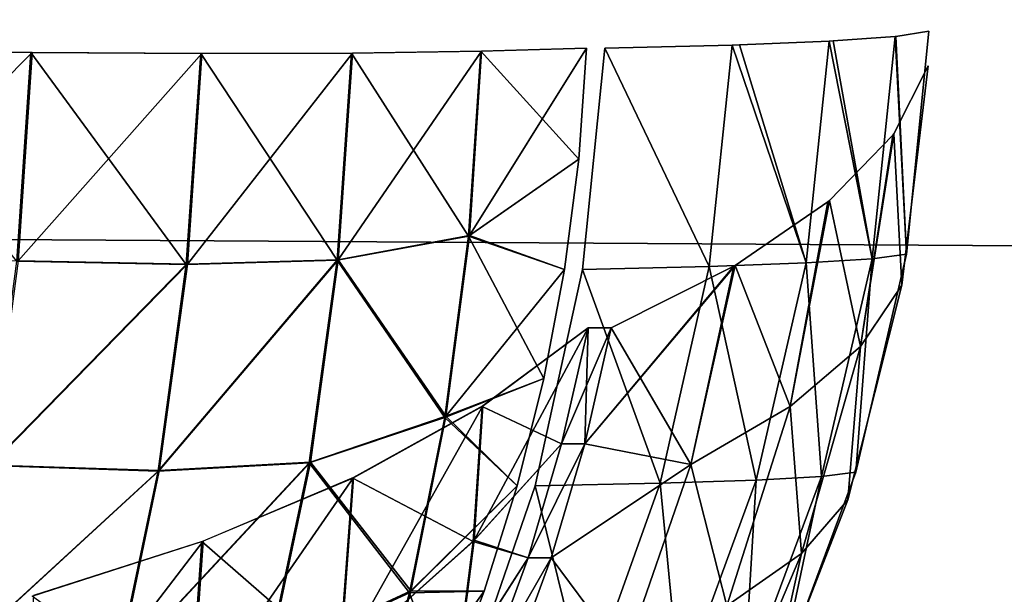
# Model space of a CAD drawing. Header units: millimetres. Extents: x -125 to 125, y -4 to 54.
# Tile 167 of 612: x -73.226 to -72.102, y -0.716 to -0.06. Entities that reach past the tile are written whole.
import ezdxf

# ---------------------------------------------------------------- set-up
doc = ezdxf.new("R2010")
doc.units = ezdxf.units.MM
doc.header["$LTSCALE"] = 65.185185
for name, color, linetype in [('10', 7, 'CONTINUOUS'), ('119', 7, 'CONTINUOUS'), ('120', 7, 'CONTINUOUS'), ('121', 7, 'CONTINUOUS'), ('127', 7, 'CONTINUOUS'), ('128', 7, 'CONTINUOUS'), ('59', 7, 'CONTINUOUS'), ('60', 7, 'CONTINUOUS'), ('61', 7, 'CONTINUOUS'), ('67', 7, 'CONTINUOUS'), ('68', 7, 'CONTINUOUS'), ('8', 7, 'CONTINUOUS')]:
    doc.layers.add(name, color=color, linetype=linetype)

msp = doc.modelspace()

# ---------------------------------------------------------------- linework, layer by layer
at = {"layer": '10', "color": 7, "linetype": 'Continuous'}
for points in [[(123.901, 0, -124.9), (-123.8345, -1.5218, -124.8336), (-123.901, 0, -124.9), (123.901, 0, -124.9)], [(123.8345, -1.5218, -124.8336), (-123.8345, -1.5218, -124.8336), (123.901, 0, -124.9), (123.8345, -1.5218, -124.8336)]]:
    msp.add_3dface(points, dxfattribs=at)
at = {"layer": '119', "color": 7, "linetype": 'Continuous'}
for points in [[(-72.6075, -0.5442, 107.5388), (-72.5773, -0.4119, 107.5263), (-72.5811, -0.5442, 107.6027), (-72.6075, -0.5442, 107.5388)], [(-72.5811, -0.5442, 107.6027), (-72.5773, -0.4119, 107.5263), (-72.5509, -0.4119, 107.5902), (-72.5811, -0.5442, 107.6027)], [(-72.6459, -0.674, 107.5547), (-72.6075, -0.5442, 107.5388), (-72.5811, -0.5442, 107.6027), (-72.6459, -0.674, 107.5547)], [(-72.6194, -0.674, 107.6186), (-72.6459, -0.674, 107.5547), (-72.5811, -0.5442, 107.6027), (-72.6194, -0.674, 107.6186)], [(-72.6923, -0.8007, 107.5739), (-72.6459, -0.674, 107.5547), (-72.6194, -0.674, 107.6186), (-72.6923, -0.8007, 107.5739)], [(-72.6659, -0.8007, 107.6378), (-72.6923, -0.8007, 107.5739), (-72.6194, -0.674, 107.6186), (-72.6659, -0.8007, 107.6378)]]:
    msp.add_3dface(points, dxfattribs=at)
at = {"layer": '120', "color": 7, "linetype": 'Continuous'}
for points in [[(-72.2194, -0.3632, 109.0416), (-72.2283, -0.1903, 108.6686), (-72.1893, -0.1128, 109.0402), (-72.2194, -0.3632, 109.0416)], [(-72.2283, -0.1903, 108.6686), (-72.2663, -0.433, 108.6736), (-72.2294, -0.1918, 108.6614), (-72.2283, -0.1903, 108.6686)], [(-72.2663, -0.433, 108.6736), (-72.2283, -0.1903, 108.6686), (-72.2194, -0.3632, 109.0416), (-72.2663, -0.433, 108.6736)], [(-72.2663, -0.433, 108.6736), (-72.3018, -0.2665, 108.3005), (-72.2294, -0.1918, 108.6614), (-72.2663, -0.433, 108.6736)], [(-72.3468, -0.5014, 108.3104), (-72.4096, -0.3406, 107.9399), (-72.3037, -0.2681, 108.2929), (-72.3468, -0.5014, 108.3104)], [(-72.3018, -0.2665, 108.3005), (-72.3468, -0.5014, 108.3104), (-72.3037, -0.2681, 108.2929), (-72.3018, -0.2665, 108.3005)], [(-72.3468, -0.5014, 108.3104), (-72.3018, -0.2665, 108.3005), (-72.2663, -0.433, 108.6736), (-72.3468, -0.5014, 108.3104)], [(-72.4602, -0.5676, 107.9558), (-72.5509, -0.4119, 107.5902), (-72.4109, -0.3413, 107.9364), (-72.4602, -0.5676, 107.9558)], [(-72.4096, -0.3406, 107.9399), (-72.4602, -0.5676, 107.9558), (-72.4109, -0.3413, 107.9364), (-72.4096, -0.3406, 107.9399)], [(-72.4602, -0.5676, 107.9558), (-72.4096, -0.3406, 107.9399), (-72.3468, -0.5014, 108.3104), (-72.4602, -0.5676, 107.9558)], [(-72.2807, -0.6079, 109.0444), (-72.2663, -0.433, 108.6736), (-72.2194, -0.3632, 109.0416), (-72.2807, -0.6079, 109.0444)], [(-72.5811, -0.5442, 107.6027), (-72.5509, -0.4119, 107.5902), (-72.4602, -0.5676, 107.9558), (-72.5811, -0.5442, 107.6027)], [(-72.3336, -0.6692, 108.6825), (-72.3468, -0.5014, 108.3104), (-72.2663, -0.433, 108.6736), (-72.3336, -0.6692, 108.6825)], [(-72.3336, -0.6692, 108.6825), (-72.2663, -0.433, 108.6736), (-72.2807, -0.6079, 109.0444), (-72.3336, -0.6692, 108.6825)], [(-72.4188, -0.7291, 108.3263), (-72.4602, -0.5676, 107.9558), (-72.3468, -0.5014, 108.3104), (-72.4188, -0.7291, 108.3263)], [(-72.4188, -0.7291, 108.3263), (-72.3468, -0.5014, 108.3104), (-72.3336, -0.6692, 108.6825), (-72.4188, -0.7291, 108.3263)], [(-72.6194, -0.674, 107.6186), (-72.5811, -0.5442, 107.6027), (-72.4602, -0.5676, 107.9558), (-72.6194, -0.674, 107.6186)], [(-72.5357, -0.7869, 107.9794), (-72.6194, -0.674, 107.6186), (-72.4602, -0.5676, 107.9558), (-72.5357, -0.7869, 107.9794)], [(-72.5357, -0.7869, 107.9794), (-72.4602, -0.5676, 107.9558), (-72.4188, -0.7291, 108.3263), (-72.5357, -0.7869, 107.9794)], [(-72.3722, -0.8429, 109.0487), (-72.3336, -0.6692, 108.6825), (-72.2807, -0.6079, 109.0444), (-72.3722, -0.8429, 109.0487)], [(-72.6659, -0.8007, 107.6378), (-72.6194, -0.674, 107.6186), (-72.5357, -0.7869, 107.9794), (-72.6659, -0.8007, 107.6378)], [(-72.4291, -0.8953, 108.6951), (-72.3336, -0.6692, 108.6825), (-72.3722, -0.8429, 109.0487), (-72.4291, -0.8953, 108.6951)], [(-72.4291, -0.8953, 108.6951), (-72.4188, -0.7291, 108.3263), (-72.3336, -0.6692, 108.6825), (-72.4291, -0.8953, 108.6951)]]:
    msp.add_3dface(points, dxfattribs=at)
at = {"layer": '121', "color": 7, "linetype": 'Continuous'}
for points in [[(-72.2139, -0.3276, 109.288), (-72.1883, -0.0734, 109.2893), (-72.2262, -0.0793, 109.6657), (-72.2139, -0.3276, 109.288)], [(-72.439, -0.3418, 110.4057), (-72.413, -0.0891, 110.4145), (-72.5584, -0.0927, 110.7691), (-72.439, -0.3418, 110.4057)], [(-72.439, -0.3418, 110.4057), (-72.3284, -0.3377, 110.0408), (-72.413, -0.0891, 110.4145), (-72.439, -0.3418, 110.4057)], [(-72.3284, -0.3377, 110.0408), (-72.4046, -0.0888, 110.3905), (-72.413, -0.0891, 110.4145), (-72.3284, -0.3377, 110.0408)], [(-72.3284, -0.3377, 110.0408), (-72.3022, -0.0846, 110.0473), (-72.4046, -0.0888, 110.3905), (-72.3284, -0.3377, 110.0408)], [(-72.3284, -0.3377, 110.0408), (-72.2531, -0.333, 109.667), (-72.3022, -0.0846, 110.0473), (-72.3284, -0.3377, 110.0408)], [(-72.2531, -0.333, 109.667), (-72.2976, -0.0844, 110.0288), (-72.3022, -0.0846, 110.0473), (-72.2531, -0.333, 109.667)], [(-72.2531, -0.333, 109.667), (-72.227, -0.0793, 109.6709), (-72.2976, -0.0844, 110.0288), (-72.2531, -0.333, 109.667)], [(-72.2531, -0.333, 109.667), (-72.2139, -0.3276, 109.288), (-72.227, -0.0793, 109.6709), (-72.2531, -0.333, 109.667)], [(-72.227, -0.0793, 109.6709), (-72.2139, -0.3276, 109.288), (-72.2262, -0.0793, 109.6657), (-72.227, -0.0793, 109.6709)], [(-72.439, -0.3418, 110.4057), (-72.5584, -0.0927, 110.7691), (-72.5836, -0.3451, 110.7573), (-72.439, -0.3418, 110.4057)], [(-72.3108, -0.5812, 109.6583), (-72.2531, -0.333, 109.667), (-72.3284, -0.3377, 110.0408), (-72.3108, -0.5812, 109.6583)], [(-72.3108, -0.5812, 109.6583), (-72.2717, -0.5765, 109.2849), (-72.2531, -0.333, 109.667), (-72.3108, -0.5812, 109.6583)], [(-72.2717, -0.5765, 109.2849), (-72.2139, -0.3276, 109.288), (-72.2531, -0.333, 109.667), (-72.2717, -0.5765, 109.2849)], [(-72.6376, -0.5919, 110.7321), (-72.4949, -0.589, 110.3859), (-72.5836, -0.3451, 110.7573), (-72.6376, -0.5919, 110.7321)], [(-72.4949, -0.589, 110.3859), (-72.439, -0.3418, 110.4057), (-72.5836, -0.3451, 110.7573), (-72.4949, -0.589, 110.3859)], [(-72.4949, -0.589, 110.3859), (-72.3855, -0.5854, 110.0266), (-72.439, -0.3418, 110.4057), (-72.4949, -0.589, 110.3859)], [(-72.3855, -0.5854, 110.0266), (-72.3284, -0.3377, 110.0408), (-72.439, -0.3418, 110.4057), (-72.3855, -0.5854, 110.0266)], [(-72.3855, -0.5854, 110.0266), (-72.3108, -0.5812, 109.6583), (-72.3284, -0.3377, 110.0408), (-72.3855, -0.5854, 110.0266)], [(-72.3994, -0.82, 109.6451), (-72.3607, -0.8159, 109.2803), (-72.3108, -0.5812, 109.6583), (-72.3994, -0.82, 109.6451)], [(-72.3994, -0.82, 109.6451), (-72.3108, -0.5812, 109.6583), (-72.3855, -0.5854, 110.0266), (-72.3994, -0.82, 109.6451)], [(-72.3607, -0.8159, 109.2803), (-72.2717, -0.5765, 109.2849), (-72.3108, -0.5812, 109.6583), (-72.3607, -0.8159, 109.2803)], [(-72.7195, -0.8292, 110.6939), (-72.5799, -0.8267, 110.3558), (-72.6376, -0.5919, 110.7321), (-72.7195, -0.8292, 110.6939)], [(-72.5799, -0.8267, 110.3558), (-72.4949, -0.589, 110.3859), (-72.6376, -0.5919, 110.7321), (-72.5799, -0.8267, 110.3558)], [(-72.5799, -0.8267, 110.3558), (-72.4727, -0.8236, 110.0048), (-72.4949, -0.589, 110.3859), (-72.5799, -0.8267, 110.3558)], [(-72.4727, -0.8236, 110.0048), (-72.3855, -0.5854, 110.0266), (-72.4949, -0.589, 110.3859), (-72.4727, -0.8236, 110.0048)], [(-72.4727, -0.8236, 110.0048), (-72.3994, -0.82, 109.6451), (-72.3855, -0.5854, 110.0266), (-72.4727, -0.8236, 110.0048)]]:
    msp.add_3dface(points, dxfattribs=at)
at = {"layer": '127', "color": 7, "linetype": 'Continuous'}
for points in [[(-73.2118, -0.0975, 111.5822), (-73.4242, -0.0948, 111.7177), (-73.4397, -0.3274, 111.698), (-73.2118, -0.0975, 111.5822)], [(-73.2278, -0.3353, 111.5617), (-73.2118, -0.0975, 111.5822), (-73.4397, -0.3274, 111.698), (-73.2278, -0.3353, 111.5617)], [(-73.0181, -0.0986, 111.4211), (-73.2118, -0.0975, 111.5822), (-73.2278, -0.3353, 111.5617), (-73.0181, -0.0986, 111.4211)], [(-73.0345, -0.3391, 111.4001), (-73.0181, -0.0986, 111.4211), (-73.2278, -0.3353, 111.5617), (-73.0345, -0.3391, 111.4001)], [(-72.8624, -0.3341, 111.2162), (-72.8462, -0.0982, 111.2369), (-73.0345, -0.3391, 111.4001), (-72.8624, -0.3341, 111.2162)], [(-72.8462, -0.0982, 111.2369), (-73.0181, -0.0986, 111.4211), (-73.0345, -0.3391, 111.4001), (-72.8462, -0.0982, 111.2369)], [(-72.7128, -0.3064, 111.0149), (-72.6988, -0.0962, 111.0327), (-72.8624, -0.3341, 111.2162), (-72.7128, -0.3064, 111.0149)], [(-72.6988, -0.0962, 111.0327), (-72.8462, -0.0982, 111.2369), (-72.8624, -0.3341, 111.2162), (-72.6988, -0.0962, 111.0327)], [(-72.588, -0.2193, 110.8092), (-72.579, -0.0927, 110.8133), (-72.7128, -0.3064, 111.0149), (-72.588, -0.2193, 110.8092)], [(-72.7128, -0.3064, 111.0149), (-72.579, -0.0927, 110.8133), (-72.6988, -0.0962, 111.0327), (-72.7128, -0.3064, 111.0149)], [(-72.6043, -0.3451, 110.8016), (-72.588, -0.2193, 110.8092), (-72.7128, -0.3064, 111.0149), (-72.6043, -0.3451, 110.8016)], [(-72.7398, -0.5125, 110.9765), (-72.7128, -0.3064, 111.0149), (-72.8624, -0.3341, 111.2162), (-72.7398, -0.5125, 110.9765)], [(-72.7398, -0.5125, 110.9765), (-72.6043, -0.3451, 110.8016), (-72.7128, -0.3064, 111.0149), (-72.7398, -0.5125, 110.9765)], [(-73.259, -0.5683, 111.5175), (-73.0345, -0.3391, 111.4001), (-73.2278, -0.3353, 111.5617), (-73.259, -0.5683, 111.5175)], [(-72.8943, -0.5649, 111.1708), (-72.8624, -0.3341, 111.2162), (-73.0667, -0.5745, 111.3543), (-72.8943, -0.5649, 111.1708)], [(-73.0667, -0.5745, 111.3543), (-72.8624, -0.3341, 111.2162), (-73.0345, -0.3391, 111.4001), (-73.0667, -0.5745, 111.3543)], [(-72.8943, -0.5649, 111.1708), (-72.7398, -0.5125, 110.9765), (-72.8624, -0.3341, 111.2162), (-72.8943, -0.5649, 111.1708)], [(-73.0667, -0.5745, 111.3543), (-73.0345, -0.3391, 111.4001), (-73.259, -0.5683, 111.5175), (-73.0667, -0.5745, 111.3543)], [(-72.6277, -0.4694, 110.7906), (-72.6043, -0.3451, 110.8016), (-72.7398, -0.5125, 110.9765), (-72.6277, -0.4694, 110.7906)], [(-72.6583, -0.5919, 110.7764), (-72.6277, -0.4694, 110.7906), (-72.7398, -0.5125, 110.9765), (-72.6583, -0.5919, 110.7764)], [(-72.7796, -0.7118, 110.9181), (-72.7398, -0.5125, 110.9765), (-72.8943, -0.5649, 111.1708), (-72.7796, -0.7118, 110.9181)], [(-72.7796, -0.7118, 110.9181), (-72.6583, -0.5919, 110.7764), (-72.7398, -0.5125, 110.9765), (-72.7796, -0.7118, 110.9181)], [(-73.3049, -0.7932, 111.45), (-73.0667, -0.5745, 111.3543), (-73.259, -0.5683, 111.5175), (-73.3049, -0.7932, 111.45)], [(-72.9413, -0.7871, 111.1014), (-72.8943, -0.5649, 111.1708), (-73.1141, -0.8012, 111.2844), (-72.9413, -0.7871, 111.1014)], [(-73.1141, -0.8012, 111.2844), (-72.8943, -0.5649, 111.1708), (-73.0667, -0.5745, 111.3543), (-73.1141, -0.8012, 111.2844)], [(-72.9413, -0.7871, 111.1014), (-72.7796, -0.7118, 110.9181), (-72.8943, -0.5649, 111.1708), (-72.9413, -0.7871, 111.1014)], [(-73.1141, -0.8012, 111.2844), (-73.0667, -0.5745, 111.3543), (-73.3049, -0.7932, 111.45), (-73.1141, -0.8012, 111.2844)], [(-72.6958, -0.712, 110.7589), (-72.6583, -0.5919, 110.7764), (-72.7796, -0.7118, 110.9181), (-72.6958, -0.712, 110.7589)], [(-72.8315, -0.9014, 110.8405), (-72.7796, -0.7118, 110.9181), (-72.9413, -0.7871, 111.1014), (-72.8315, -0.9014, 110.8405)], [(-72.8315, -0.9014, 110.8405), (-72.6958, -0.712, 110.7589), (-72.7796, -0.7118, 110.9181), (-72.8315, -0.9014, 110.8405)], [(-72.7402, -0.8292, 110.7382), (-72.6958, -0.712, 110.7589), (-72.8315, -0.9014, 110.8405), (-72.7402, -0.8292, 110.7382)]]:
    msp.add_3dface(points, dxfattribs=at)
at = {"layer": '128', "color": 7, "linetype": 'Continuous'}
for points in [[(-72.5773, -0.4119, 107.5263), (-72.6075, -0.5442, 107.5388), (-72.6983, -0.5014, 107.3253), (-72.5773, -0.4119, 107.5263)], [(-72.846, -0.5831, 107.139), (-72.6983, -0.5014, 107.3253), (-72.7083, -0.6555, 107.4049), (-72.846, -0.5831, 107.139)], [(-72.6983, -0.5014, 107.3253), (-72.6075, -0.5442, 107.5388), (-72.7083, -0.6555, 107.4049), (-72.6983, -0.5014, 107.3253)], [(-72.6075, -0.5442, 107.5388), (-72.6459, -0.674, 107.5547), (-72.7083, -0.6555, 107.4049), (-72.6075, -0.5442, 107.5388)], [(-73.0181, -0.6556, 106.9707), (-72.846, -0.5831, 107.139), (-72.8614, -0.792, 107.2502), (-73.0181, -0.6556, 106.9707)], [(-72.8614, -0.792, 107.2502), (-72.846, -0.5831, 107.139), (-72.7083, -0.6555, 107.4049), (-72.8614, -0.792, 107.2502)], [(-73.2117, -0.7177, 106.8229), (-73.0181, -0.6556, 106.9707), (-73.0318, -0.8515, 107.0737), (-73.2117, -0.7177, 106.8229)], [(-73.0318, -0.8515, 107.0737), (-73.0181, -0.6556, 106.9707), (-72.8614, -0.792, 107.2502), (-73.0318, -0.8515, 107.0737)], [(-72.727, -0.8019, 107.4964), (-72.8614, -0.792, 107.2502), (-72.7083, -0.6555, 107.4049), (-72.727, -0.8019, 107.4964)], [(-72.6459, -0.674, 107.5547), (-72.727, -0.8019, 107.4964), (-72.7083, -0.6555, 107.4049), (-72.6459, -0.674, 107.5547)], [(-72.6459, -0.674, 107.5547), (-72.6923, -0.8007, 107.5739), (-72.727, -0.8019, 107.4964), (-72.6459, -0.674, 107.5547)]]:
    msp.add_3dface(points, dxfattribs=at)
at = {"layer": '59', "color": 7, "linetype": 'Continuous'}
for points in [[(-72.5509, -0.4119, -107.5902), (-72.5773, -0.4119, -107.5263), (-72.6075, -0.5442, -107.5388), (-72.5509, -0.4119, -107.5902)], [(-72.5811, -0.5442, -107.6027), (-72.5509, -0.4119, -107.5902), (-72.6075, -0.5442, -107.5388), (-72.5811, -0.5442, -107.6027)], [(-72.6194, -0.674, -107.6186), (-72.5811, -0.5442, -107.6027), (-72.6459, -0.674, -107.5547), (-72.6194, -0.674, -107.6186)], [(-72.6459, -0.674, -107.5547), (-72.5811, -0.5442, -107.6027), (-72.6075, -0.5442, -107.5388), (-72.6459, -0.674, -107.5547)], [(-72.6659, -0.8007, -107.6378), (-72.6194, -0.674, -107.6186), (-72.6923, -0.8007, -107.5739), (-72.6659, -0.8007, -107.6378)], [(-72.6923, -0.8007, -107.5739), (-72.6194, -0.674, -107.6186), (-72.6459, -0.674, -107.5547), (-72.6923, -0.8007, -107.5739)]]:
    msp.add_3dface(points, dxfattribs=at)
at = {"layer": '60', "color": 7, "linetype": 'Continuous'}
for points in [[(-72.1893, -0.1128, -109.0402), (-72.2283, -0.1903, -108.6686), (-72.2194, -0.3632, -109.0416), (-72.1893, -0.1128, -109.0402)], [(-72.2283, -0.1903, -108.6686), (-72.2294, -0.1918, -108.6614), (-72.2663, -0.433, -108.6736), (-72.2283, -0.1903, -108.6686)], [(-72.2283, -0.1903, -108.6686), (-72.2663, -0.433, -108.6736), (-72.2194, -0.3632, -109.0416), (-72.2283, -0.1903, -108.6686)], [(-72.2294, -0.1918, -108.6614), (-72.3018, -0.2665, -108.3005), (-72.2663, -0.433, -108.6736), (-72.2294, -0.1918, -108.6614)], [(-72.3037, -0.2681, -108.2929), (-72.4096, -0.3406, -107.9399), (-72.3468, -0.5014, -108.3104), (-72.3037, -0.2681, -108.2929)], [(-72.3018, -0.2665, -108.3005), (-72.3037, -0.2681, -108.2929), (-72.3468, -0.5014, -108.3104), (-72.3018, -0.2665, -108.3005)], [(-72.3018, -0.2665, -108.3005), (-72.3468, -0.5014, -108.3104), (-72.2663, -0.433, -108.6736), (-72.3018, -0.2665, -108.3005)], [(-72.4096, -0.3406, -107.9399), (-72.5811, -0.5442, -107.6027), (-72.4602, -0.5676, -107.9558), (-72.4096, -0.3406, -107.9399)], [(-72.4109, -0.3413, -107.9364), (-72.5811, -0.5442, -107.6027), (-72.4096, -0.3406, -107.9399), (-72.4109, -0.3413, -107.9364)], [(-72.5509, -0.4119, -107.5902), (-72.5811, -0.5442, -107.6027), (-72.4109, -0.3413, -107.9364), (-72.5509, -0.4119, -107.5902)], [(-72.4096, -0.3406, -107.9399), (-72.4602, -0.5676, -107.9558), (-72.3468, -0.5014, -108.3104), (-72.4096, -0.3406, -107.9399)], [(-72.2194, -0.3632, -109.0416), (-72.2663, -0.433, -108.6736), (-72.2807, -0.6079, -109.0444), (-72.2194, -0.3632, -109.0416)], [(-72.2663, -0.433, -108.6736), (-72.3468, -0.5014, -108.3104), (-72.3336, -0.6692, -108.6825), (-72.2663, -0.433, -108.6736)], [(-72.2663, -0.433, -108.6736), (-72.3336, -0.6692, -108.6825), (-72.2807, -0.6079, -109.0444), (-72.2663, -0.433, -108.6736)], [(-72.3468, -0.5014, -108.3104), (-72.4602, -0.5676, -107.9558), (-72.4188, -0.7291, -108.3263), (-72.3468, -0.5014, -108.3104)], [(-72.3468, -0.5014, -108.3104), (-72.4188, -0.7291, -108.3263), (-72.3336, -0.6692, -108.6825), (-72.3468, -0.5014, -108.3104)], [(-72.5811, -0.5442, -107.6027), (-72.6194, -0.674, -107.6186), (-72.4602, -0.5676, -107.9558), (-72.5811, -0.5442, -107.6027)], [(-72.4602, -0.5676, -107.9558), (-72.6194, -0.674, -107.6186), (-72.5357, -0.7869, -107.9794), (-72.4602, -0.5676, -107.9558)], [(-72.4602, -0.5676, -107.9558), (-72.5357, -0.7869, -107.9794), (-72.4188, -0.7291, -108.3263), (-72.4602, -0.5676, -107.9558)], [(-72.2807, -0.6079, -109.0444), (-72.3336, -0.6692, -108.6825), (-72.3722, -0.8429, -109.0487), (-72.2807, -0.6079, -109.0444)], [(-72.6194, -0.674, -107.6186), (-72.6659, -0.8007, -107.6378), (-72.5357, -0.7869, -107.9794), (-72.6194, -0.674, -107.6186)], [(-72.3336, -0.6692, -108.6825), (-72.4188, -0.7291, -108.3263), (-72.4291, -0.8953, -108.6951), (-72.3336, -0.6692, -108.6825)], [(-72.3336, -0.6692, -108.6825), (-72.4291, -0.8953, -108.6951), (-72.3722, -0.8429, -109.0487), (-72.3336, -0.6692, -108.6825)]]:
    msp.add_3dface(points, dxfattribs=at)
at = {"layer": '61', "color": 7, "linetype": 'Continuous'}
for points in [[(-72.2262, -0.0793, -109.6657), (-72.1883, -0.0734, -109.2893), (-72.2139, -0.3276, -109.288), (-72.2262, -0.0793, -109.6657)], [(-72.413, -0.0891, -110.4145), (-72.439, -0.3418, -110.4057), (-72.5584, -0.0927, -110.7691), (-72.413, -0.0891, -110.4145)], [(-72.413, -0.0891, -110.4145), (-72.3284, -0.3377, -110.0408), (-72.439, -0.3418, -110.4057), (-72.413, -0.0891, -110.4145)], [(-72.4046, -0.0888, -110.3905), (-72.3284, -0.3377, -110.0408), (-72.413, -0.0891, -110.4145), (-72.4046, -0.0888, -110.3905)], [(-72.3022, -0.0846, -110.0473), (-72.3284, -0.3377, -110.0408), (-72.4046, -0.0888, -110.3905), (-72.3022, -0.0846, -110.0473)], [(-72.3022, -0.0846, -110.0473), (-72.2531, -0.333, -109.667), (-72.3284, -0.3377, -110.0408), (-72.3022, -0.0846, -110.0473)], [(-72.2976, -0.0844, -110.0288), (-72.2531, -0.333, -109.667), (-72.3022, -0.0846, -110.0473), (-72.2976, -0.0844, -110.0288)], [(-72.227, -0.0793, -109.6709), (-72.2531, -0.333, -109.667), (-72.2976, -0.0844, -110.0288), (-72.227, -0.0793, -109.6709)], [(-72.2531, -0.333, -109.667), (-72.227, -0.0793, -109.6709), (-72.2139, -0.3276, -109.288), (-72.2531, -0.333, -109.667)], [(-72.227, -0.0793, -109.6709), (-72.2262, -0.0793, -109.6657), (-72.2139, -0.3276, -109.288), (-72.227, -0.0793, -109.6709)], [(-72.5584, -0.0927, -110.7691), (-72.439, -0.3418, -110.4057), (-72.5836, -0.3451, -110.7573), (-72.5584, -0.0927, -110.7691)], [(-72.2531, -0.333, -109.667), (-72.3108, -0.5812, -109.6583), (-72.3284, -0.3377, -110.0408), (-72.2531, -0.333, -109.667)], [(-72.3108, -0.5812, -109.6583), (-72.2531, -0.333, -109.667), (-72.2717, -0.5765, -109.2849), (-72.3108, -0.5812, -109.6583)], [(-72.2717, -0.5765, -109.2849), (-72.2531, -0.333, -109.667), (-72.2139, -0.3276, -109.288), (-72.2717, -0.5765, -109.2849)], [(-72.5836, -0.3451, -110.7573), (-72.4949, -0.589, -110.3859), (-72.6376, -0.5919, -110.7321), (-72.5836, -0.3451, -110.7573)], [(-72.439, -0.3418, -110.4057), (-72.4949, -0.589, -110.3859), (-72.5836, -0.3451, -110.7573), (-72.439, -0.3418, -110.4057)], [(-72.439, -0.3418, -110.4057), (-72.3855, -0.5854, -110.0266), (-72.4949, -0.589, -110.3859), (-72.439, -0.3418, -110.4057)], [(-72.3284, -0.3377, -110.0408), (-72.3855, -0.5854, -110.0266), (-72.439, -0.3418, -110.4057), (-72.3284, -0.3377, -110.0408)], [(-72.3284, -0.3377, -110.0408), (-72.3108, -0.5812, -109.6583), (-72.3855, -0.5854, -110.0266), (-72.3284, -0.3377, -110.0408)], [(-72.3994, -0.82, -109.6451), (-72.3108, -0.5812, -109.6583), (-72.3607, -0.8159, -109.2803), (-72.3994, -0.82, -109.6451)], [(-72.3108, -0.5812, -109.6583), (-72.3994, -0.82, -109.6451), (-72.3855, -0.5854, -110.0266), (-72.3108, -0.5812, -109.6583)], [(-72.3607, -0.8159, -109.2803), (-72.3108, -0.5812, -109.6583), (-72.2717, -0.5765, -109.2849), (-72.3607, -0.8159, -109.2803)], [(-72.6376, -0.5919, -110.7321), (-72.5799, -0.8267, -110.3558), (-72.7195, -0.8292, -110.6939), (-72.6376, -0.5919, -110.7321)], [(-72.4949, -0.589, -110.3859), (-72.5799, -0.8267, -110.3558), (-72.6376, -0.5919, -110.7321), (-72.4949, -0.589, -110.3859)], [(-72.4949, -0.589, -110.3859), (-72.4727, -0.8236, -110.0048), (-72.5799, -0.8267, -110.3558), (-72.4949, -0.589, -110.3859)], [(-72.3855, -0.5854, -110.0266), (-72.4727, -0.8236, -110.0048), (-72.4949, -0.589, -110.3859), (-72.3855, -0.5854, -110.0266)], [(-72.3855, -0.5854, -110.0266), (-72.3994, -0.82, -109.6451), (-72.4727, -0.8236, -110.0048), (-72.3855, -0.5854, -110.0266)]]:
    msp.add_3dface(points, dxfattribs=at)
at = {"layer": '67', "color": 7, "linetype": 'Continuous'}
for points in [[(-73.2132, -0.0975, -111.5832), (-73.2293, -0.3355, -111.5628), (-73.4257, -0.0948, -111.7185), (-73.2132, -0.0975, -111.5832)], [(-73.2132, -0.0975, -111.5832), (-73.0359, -0.3394, -111.4013), (-73.2293, -0.3355, -111.5628), (-73.2132, -0.0975, -111.5832)], [(-73.0194, -0.0986, -111.4223), (-73.0359, -0.3394, -111.4013), (-73.2132, -0.0975, -111.5832), (-73.0194, -0.0986, -111.4223)], [(-73.0194, -0.0986, -111.4223), (-72.8636, -0.3346, -111.2175), (-73.0359, -0.3394, -111.4013), (-73.0194, -0.0986, -111.4223)], [(-72.8473, -0.0982, -111.2383), (-72.8636, -0.3346, -111.2175), (-73.0194, -0.0986, -111.4223), (-72.8473, -0.0982, -111.2383)], [(-72.8473, -0.0982, -111.2383), (-72.7138, -0.3073, -111.0163), (-72.8636, -0.3346, -111.2175), (-72.8473, -0.0982, -111.2383)], [(-72.6997, -0.0962, -111.0342), (-72.7138, -0.3073, -111.0163), (-72.8473, -0.0982, -111.2383), (-72.6997, -0.0962, -111.0342)], [(-72.7138, -0.3073, -111.0163), (-72.6997, -0.0962, -111.0342), (-72.588, -0.2193, -110.8092), (-72.7138, -0.3073, -111.0163)], [(-72.6997, -0.0962, -111.0342), (-72.579, -0.0927, -110.8133), (-72.588, -0.2193, -110.8092), (-72.6997, -0.0962, -111.0342)], [(-72.6043, -0.3451, -110.8016), (-72.7138, -0.3073, -111.0163), (-72.588, -0.2193, -110.8092), (-72.6043, -0.3451, -110.8016)], [(-72.7138, -0.3073, -111.0163), (-72.741, -0.5142, -110.9776), (-72.8636, -0.3346, -111.2175), (-72.7138, -0.3073, -111.0163)], [(-72.741, -0.5142, -110.9776), (-72.7138, -0.3073, -111.0163), (-72.6277, -0.4694, -110.7906), (-72.741, -0.5142, -110.9776)], [(-72.6277, -0.4694, -110.7906), (-72.7138, -0.3073, -111.0163), (-72.6043, -0.3451, -110.8016), (-72.6277, -0.4694, -110.7906)], [(-73.2293, -0.3355, -111.5628), (-73.0359, -0.3394, -111.4013), (-73.2605, -0.5688, -111.5184), (-73.2293, -0.3355, -111.5628)], [(-73.0359, -0.3394, -111.4013), (-72.8636, -0.3346, -111.2175), (-73.0681, -0.5751, -111.3554), (-73.0359, -0.3394, -111.4013)], [(-72.8636, -0.3346, -111.2175), (-72.8956, -0.5659, -111.1719), (-73.0681, -0.5751, -111.3554), (-72.8636, -0.3346, -111.2175)], [(-72.8636, -0.3346, -111.2175), (-72.741, -0.5142, -110.9776), (-72.8956, -0.5659, -111.1719), (-72.8636, -0.3346, -111.2175)], [(-73.0359, -0.3394, -111.4013), (-73.0681, -0.5751, -111.3554), (-73.2605, -0.5688, -111.5184), (-73.0359, -0.3394, -111.4013)], [(-72.6583, -0.5919, -110.7764), (-72.741, -0.5142, -110.9776), (-72.6277, -0.4694, -110.7906), (-72.6583, -0.5919, -110.7764)], [(-72.741, -0.5142, -110.9776), (-72.7811, -0.7142, -110.9188), (-72.8956, -0.5659, -111.1719), (-72.741, -0.5142, -110.9776)], [(-72.7811, -0.7142, -110.9188), (-72.741, -0.5142, -110.9776), (-72.6583, -0.5919, -110.7764), (-72.7811, -0.7142, -110.9188)], [(-73.2605, -0.5688, -111.5184), (-73.0681, -0.5751, -111.3554), (-73.3065, -0.7939, -111.4508), (-73.2605, -0.5688, -111.5184)], [(-73.0681, -0.5751, -111.3554), (-72.8956, -0.5659, -111.1719), (-73.1156, -0.8021, -111.2853), (-73.0681, -0.5751, -111.3554)], [(-72.8956, -0.5659, -111.1719), (-72.9427, -0.7884, -111.1023), (-73.1156, -0.8021, -111.2853), (-72.8956, -0.5659, -111.1719)], [(-72.8956, -0.5659, -111.1719), (-72.7811, -0.7142, -110.9188), (-72.9427, -0.7884, -111.1023), (-72.8956, -0.5659, -111.1719)], [(-73.0681, -0.5751, -111.3554), (-73.1156, -0.8021, -111.2853), (-73.3065, -0.7939, -111.4508), (-73.0681, -0.5751, -111.3554)], [(-72.6958, -0.712, -110.7589), (-72.7811, -0.7142, -110.9188), (-72.6583, -0.5919, -110.7764), (-72.6958, -0.712, -110.7589)], [(-72.7811, -0.7142, -110.9188), (-72.8334, -0.9045, -110.8406), (-72.9427, -0.7884, -111.1023), (-72.7811, -0.7142, -110.9188)], [(-72.8334, -0.9045, -110.8406), (-72.7811, -0.7142, -110.9188), (-72.7402, -0.8292, -110.7382), (-72.8334, -0.9045, -110.8406)], [(-72.7402, -0.8292, -110.7382), (-72.7811, -0.7142, -110.9188), (-72.6958, -0.712, -110.7589), (-72.7402, -0.8292, -110.7382)]]:
    msp.add_3dface(points, dxfattribs=at)
at = {"layer": '68', "color": 7, "linetype": 'Continuous'}
for points in [[(-72.6075, -0.5442, -107.5388), (-72.5773, -0.4119, -107.5263), (-72.7072, -0.654, -107.4058), (-72.6075, -0.5442, -107.5388)], [(-72.5773, -0.4119, -107.5263), (-72.6974, -0.5008, -107.3267), (-72.7072, -0.654, -107.4058), (-72.5773, -0.4119, -107.5263)], [(-72.8449, -0.5826, -107.1403), (-72.8602, -0.7908, -107.2511), (-72.6974, -0.5008, -107.3267), (-72.8449, -0.5826, -107.1403)], [(-72.6974, -0.5008, -107.3267), (-72.8602, -0.7908, -107.2511), (-72.7072, -0.654, -107.4058), (-72.6974, -0.5008, -107.3267)], [(-72.6459, -0.674, -107.5547), (-72.6075, -0.5442, -107.5388), (-72.7072, -0.654, -107.4058), (-72.6459, -0.674, -107.5547)], [(-73.0168, -0.6551, -106.9718), (-73.0305, -0.8506, -107.0746), (-72.8449, -0.5826, -107.1403), (-73.0168, -0.6551, -106.9718)], [(-72.8449, -0.5826, -107.1403), (-73.0305, -0.8506, -107.0746), (-72.8602, -0.7908, -107.2511), (-72.8449, -0.5826, -107.1403)], [(-73.2103, -0.7173, -106.8239), (-73.2255, -0.9283, -106.9356), (-73.0168, -0.6551, -106.9718), (-73.2103, -0.7173, -106.8239)], [(-73.0168, -0.6551, -106.9718), (-73.2255, -0.9283, -106.9356), (-73.0305, -0.8506, -107.0746), (-73.0168, -0.6551, -106.9718)], [(-72.7072, -0.654, -107.4058), (-72.8602, -0.7908, -107.2511), (-72.7258, -0.7996, -107.4967), (-72.7072, -0.654, -107.4058)], [(-72.6459, -0.674, -107.5547), (-72.7072, -0.654, -107.4058), (-72.7258, -0.7996, -107.4967), (-72.6459, -0.674, -107.5547)], [(-72.6923, -0.8007, -107.5739), (-72.6459, -0.674, -107.5547), (-72.7258, -0.7996, -107.4967), (-72.6923, -0.8007, -107.5739)]]:
    msp.add_3dface(points, dxfattribs=at)
at = {"layer": '8', "color": 7, "linetype": 'Continuous'}
for points in [[(-123.8345, -1.5218, 124.8336), (123.8345, -1.5218, 124.8336), (-123.901, 0, 124.9), (-123.8345, -1.5218, 124.8336)], [(-123.901, 0, 124.9), (123.8345, -1.5218, 124.8336), (123.901, 0, 124.9), (-123.901, 0, 124.9)]]:
    msp.add_3dface(points, dxfattribs=at)

doc.saveas('drawing.dxf')
